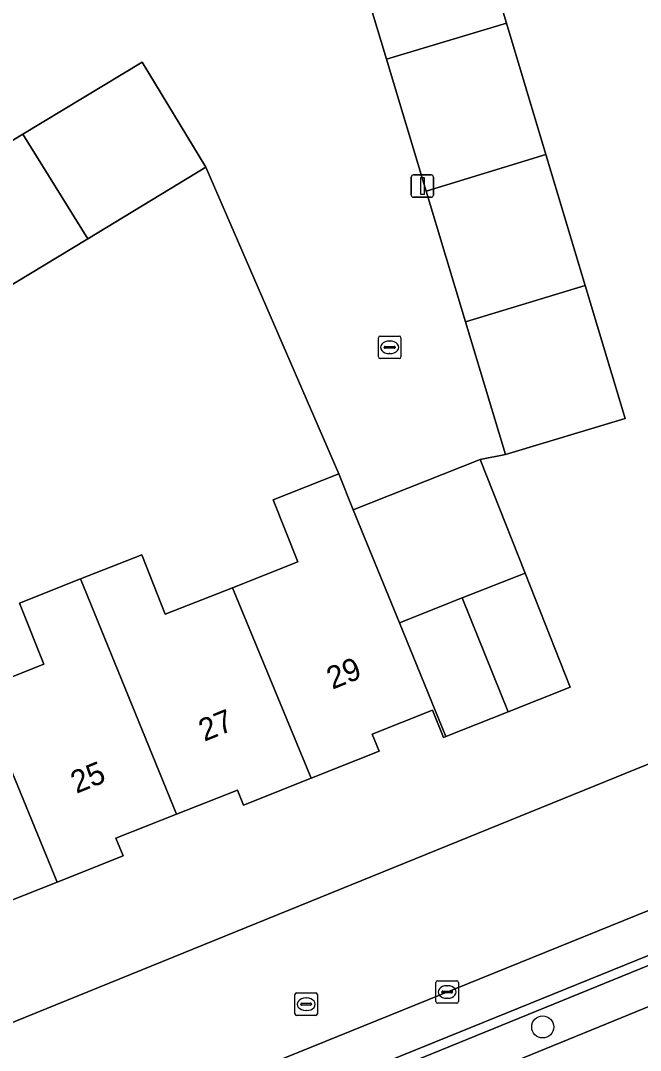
# Model space of a CAD drawing. Extents: x 157767 to 159172, y 387839 to 389425.
# Drawn here: x 158429.69 to 158457.27, y 388359.59 to 388405.41 of the extents above; entities that cross this region are included whole.
import ezdxf

# ---------------------------------------------------------------- set-up
doc = ezdxf.new("R2010")
doc.units = 0
for name, color, linetype in [('IMGEO_Berm_groen', 7, 'Continuous'), ('IMGEO_Boom', 7, 'Continuous'), ('IMGEO_Erf', 7, 'Continuous'), ('IMGEO_Kolk', 7, 'Continuous'), ('IMGEO_Lichtmast', 7, 'Continuous'), ('IMGEO_Pand', 7, 'Continuous'), ('IMGEO_Pand_nummerreeks', 7, 'Continuous'), ('IMGEO_Parkeervlak_open', 7, 'Continuous'), ('IMGEO_Rijbaan_lokaal_gesloten', 7, 'Continuous'), ('IMGEO_Rijbaan_lokaal_open', 7, 'Continuous'), ('IMGEO_Rioolput', 7, 'Continuous'), ('IMGEO_Voetpad_open', 7, 'Continuous')]:
    doc.layers.add(name, color=color, linetype=linetype)

msp = doc.modelspace()

# ---------------------------------------------------------------- linework, layer by layer
at = {"layer": 'IMGEO_Berm_groen'}
msp.add_lwpolyline([(158477.002, 388371.678), (158477.112, 388371.322), (158415.119, 388346.037), (158415.725, 388344.449), (158418.728, 388345.693), (158432.496, 388351.279), (158444.263, 388356.063), (158465.217, 388364.649)], dxfattribs=at)
at = {"layer": 'IMGEO_Boom'}
msp.add_circle((158452.922, 388360.633), 0.489, dxfattribs=at)
at = {"layer": 'IMGEO_Erf'}
for points in [[(158449.546, 388411.158), (158451.307, 388405.301), (158453.064, 388399.456), (158454.817, 388393.626), (158456.596, 388387.71), (158451.261, 388386.106), (158450.143, 388385.875), (158452.138, 388380.831), (158454.148, 388375.749), (158451.383, 388374.656), (158448.618, 388373.562), (158448.505, 388373.517), (158448.025, 388374.729), (158445.337, 388373.666), (158445.641, 388372.897), (158442.616, 388371.7), (158439.603, 388370.508), (158439.341, 388371.173), (158436.633, 388370.102), (158433.934, 388369.035), (158434.247, 388368.243), (158431.31, 388367.081), (158428.376, 388365.921)], [(158427.804, 388375.616), (158430.725, 388376.771), (158429.647, 388379.496), (158432.36, 388380.569), (158435.079, 388381.644), (158436.126, 388378.996), (158439.113, 388380.177), (158442.02, 388381.327), (158440.928, 388384.088), (158443.857, 388385.246), (158437.935, 388398.889), (158432.678, 388395.708), (158427.493, 388392.57)], [(158408.763, 388352.474), (158459.441, 388373.066), (158460.28, 388371.924), (158478.274, 388379.09)]]:
    msp.add_lwpolyline(points, dxfattribs=at)
at = {"layer": 'IMGEO_Kolk'}
for p, q in [((158445.611, 388390.448), (158445.611, 388391.3)), ((158445.686, 388391.374), (158446.538, 388391.374)), ((158446.612, 388391.3), (158446.612, 388390.448)), ((158445.87, 388390.868), (158445.87, 388390.88)), ((158446.308, 388390.831), (158445.91, 388390.831)), ((158445.913, 388390.917), (158446.311, 388390.917)), ((158446.099, 388391.154), (158446.124, 388391.154)), ((158446.354, 388390.88), (158446.354, 388390.868)), ((158446.538, 388390.374), (158445.686, 388390.374)), ((158446.122, 388390.594), (158446.097, 388390.594)), ((158448.17, 388361.761), (158448.17, 388362.613)), ((158448.245, 388362.687), (158449.097, 388362.687)), ((158448.658, 388362.467), (158448.683, 388362.467)), ((158449.171, 388362.613), (158449.171, 388361.761)), ((158448.429, 388362.181), (158448.429, 388362.193)), ((158448.867, 388362.144), (158448.469, 388362.144)), ((158448.472, 388362.23), (158448.87, 388362.23)), ((158448.913, 388362.193), (158448.913, 388362.181)), ((158449.097, 388361.687), (158448.245, 388361.687)), ((158448.681, 388361.907), (158448.656, 388361.907))]:
    msp.add_line(p, q, dxfattribs=at)
for points in [[(158445.611, 388390.448), (158445.611, 388391.3)], [(158445.686, 388391.374), (158446.538, 388391.374)], [(158446.612, 388391.3), (158446.612, 388390.448)], [(158446.538, 388390.374), (158445.686, 388390.374)], [(158448.17, 388361.761), (158448.17, 388362.613)], [(158448.245, 388362.687), (158449.097, 388362.687)], [(158449.171, 388362.613), (158449.171, 388361.761)], [(158449.097, 388361.687), (158448.245, 388361.687)]]:
    msp.add_lwpolyline(points, dxfattribs=at)
for centre, radius, start, end in [((158445.688, 388391.298), 0.0765, 91.552, 178.448), ((158445.688, 388391.298), 0.0765, 91.552, 178.448), ((158446.536, 388391.298), 0.0765, 1.552, 88.448), ((158446.536, 388391.298), 0.0765, 1.552, 88.448), ((158445.91, 388390.877), 0.0403, 85.8775, 175.7526), ((158445.907, 388390.867), 0.0366, 178.938, 274.7102), ((158446.311, 388390.874), 0.043, 264.8664, 352.4533), ((158446.315, 388390.879), 0.0386, 1.7309, 96.639), ((158445.688, 388390.45), 0.0765, 181.552, 268.448), ((158445.688, 388390.45), 0.0765, 181.552, 268.448), ((158446.536, 388390.45), 0.0765, 271.552, 358.448), ((158446.536, 388390.45), 0.0765, 271.552, 358.448), ((158448.247, 388362.611), 0.0765, 91.552, 178.448), ((158448.247, 388362.611), 0.0765, 91.552, 178.448), ((158449.095, 388362.611), 0.0765, 1.552, 88.448), ((158449.095, 388362.611), 0.0765, 1.552, 88.448), ((158448.469, 388362.19), 0.0403, 85.8775, 175.7526), ((158448.466, 388362.18), 0.0366, 178.938, 274.7102), ((158448.87, 388362.187), 0.043, 264.8664, 352.4533), ((158448.874, 388362.192), 0.0386, 1.7309, 96.639), ((158448.247, 388361.763), 0.0765, 181.552, 268.448), ((158448.247, 388361.763), 0.0765, 181.552, 268.448), ((158449.095, 388361.763), 0.0765, 271.552, 358.448), ((158449.095, 388361.763), 0.0765, 271.552, 358.448)]:
    msp.add_arc(centre, radius, start, end, dxfattribs=at)
for centre, major_axis, ratio, start_param, end_param in [((158446.098, 388390.874), (-0.387, 0.002), 0.722429, 4.712389, 7.853982), ((158446.123, 388390.874), (-0.39, 0.002), 0.717154, 1.570796, 4.712389), ((158448.657, 388362.187), (-0.387, 0.002), 0.722429, 4.712389, 7.853982), ((158448.682, 388362.187), (-0.39, 0.002), 0.717154, 1.570796, 4.712389)]:
    msp.add_ellipse(centre, major_axis=major_axis, ratio=ratio, start_param=start_param, end_param=end_param, dxfattribs=at)
at = {"layer": 'IMGEO_Lichtmast'}
for p, q in [((158447.072, 388397.649), (158447.072, 388398.449)), ((158447.072, 388398.449), (158447.072, 388397.649)), ((158447.172, 388398.549), (158447.962, 388398.549)), ((158447.962, 388398.549), (158447.172, 388398.549)), ((158448.062, 388398.449), (158448.062, 388397.649)), ((158448.062, 388397.649), (158448.062, 388398.449)), ((158447.962, 388397.549), (158447.172, 388397.549)), ((158447.172, 388397.549), (158447.962, 388397.549))]:
    msp.add_line(p, q, dxfattribs=at)
msp.add_lwpolyline([(158447.492, 388398.424), (158447.642, 388398.424), (158447.642, 388397.674), (158447.492, 388397.674), (158447.492, 388398.424)], dxfattribs=at)
for centre, start, end in [((158447.172, 388398.449), 90, 180), ((158447.172, 388398.449), 90, 180), ((158447.962, 388398.449), 0, 90), ((158447.962, 388398.449), 360, 90), ((158447.172, 388397.649), 180, 270), ((158447.172, 388397.649), 180, 270), ((158447.962, 388397.649), 270, 0), ((158447.962, 388397.649), 270, 0)]:
    msp.add_arc(centre, 0.1, start, end, dxfattribs=at)
at = {"layer": 'IMGEO_Pand'}
for points in [[(158451.307, 388405.301), (158449.546, 388411.158), (158444.208, 388409.562), (158445.972, 388403.696)], [(158451.307, 388405.301), (158445.972, 388403.696), (158447.738, 388397.822), (158453.064, 388399.456)], [(158429.796, 388400.353), (158432.678, 388395.708), (158437.935, 388398.889), (158435.105, 388403.566)], [(158429.796, 388400.353), (158424.602, 388397.21), (158427.493, 388392.57), (158432.678, 388395.708)], [(158454.817, 388393.626), (158453.064, 388399.456), (158447.738, 388397.822), (158449.488, 388392.004)], [(158454.817, 388393.626), (158449.488, 388392.004), (158451.261, 388386.106), (158456.596, 388387.71)], [(158452.138, 388380.831), (158450.143, 388385.875), (158444.492, 388383.64), (158446.548, 388378.618), (158449.343, 388379.725)], [(158446.548, 388378.618), (158444.492, 388383.64), (158443.857, 388385.246), (158440.928, 388384.088), (158442.02, 388381.327), (158439.113, 388380.177), (158442.616, 388371.7), (158445.641, 388372.897), (158445.337, 388373.666), (158448.025, 388374.729), (158448.505, 388373.517), (158448.618, 388373.562)], [(158436.633, 388370.102), (158439.341, 388371.173), (158439.603, 388370.508), (158442.616, 388371.7), (158439.113, 388380.177), (158436.126, 388378.996), (158435.079, 388381.644), (158432.36, 388380.569)], [(158451.383, 388374.656), (158454.148, 388375.749), (158452.138, 388380.831), (158449.343, 388379.725)], [(158436.633, 388370.102), (158432.36, 388380.569), (158429.647, 388379.496), (158430.725, 388376.771), (158427.804, 388375.616), (158431.31, 388367.081), (158434.247, 388368.243), (158433.934, 388369.035)], [(158451.383, 388374.656), (158449.343, 388379.725), (158446.548, 388378.618), (158448.618, 388373.562)], [(158427.804, 388375.616), (158426.745, 388378.193), (158423.811, 388377.032), (158421.073, 388375.949), (158425.413, 388365.568), (158428.096, 388366.629), (158428.376, 388365.921), (158431.31, 388367.081)]]:
    msp.add_lwpolyline(points, close=True, dxfattribs=at)
at = {"layer": 'IMGEO_Parkeervlak_open'}
for points in [[(158479.055, 388374.497), (158414.3, 388348.263)], [(158417.788, 388347.662), (158477.002, 388371.678)]]:
    msp.add_lwpolyline(points, dxfattribs=at)
at = {"layer": 'IMGEO_Rijbaan_lokaal_gesloten'}
msp.add_lwpolyline([(158487.707, 388373.726), (158487.029, 388373.453), (158475.284, 388368.727), (158465.217, 388364.649), (158444.263, 388356.063), (158432.496, 388351.279), (158418.728, 388345.693), (158415.725, 388344.449), (158414.41, 388343.904), (158407.802, 388341.167), (158391.224, 388334.48), (158377.617, 388328.684)], dxfattribs=at)
at = {"layer": 'IMGEO_Rijbaan_lokaal_open'}
for points in [[(158424.602, 388397.21), (158429.796, 388400.353), (158435.105, 388403.566), (158437.935, 388398.889), (158443.857, 388385.246), (158444.492, 388383.64), (158450.143, 388385.875), (158451.261, 388386.106), (158449.488, 388392.004), (158447.738, 388397.822), (158445.972, 388403.696), (158444.208, 388409.562)], [(158478.274, 388379.09), (158460.28, 388371.924), (158459.441, 388373.066), (158408.763, 388352.474), (158402.856, 388353.776), (158405.142, 388348.092), (158411.069, 388346.954), (158412.866, 388347.682), (158414.3, 388348.263), (158479.055, 388374.497)]]:
    msp.add_lwpolyline(points, dxfattribs=at)
at = {"layer": 'IMGEO_Rioolput'}
for p, q in [((158441.897, 388361.217), (158441.897, 388362.069)), ((158441.972, 388362.143), (158442.824, 388362.143)), ((158442.898, 388362.069), (158442.898, 388361.217)), ((158442.156, 388361.637), (158442.156, 388361.649)), ((158442.594, 388361.6), (158442.196, 388361.6)), ((158442.199, 388361.686), (158442.597, 388361.686)), ((158442.385, 388361.923), (158442.41, 388361.923)), ((158442.64, 388361.649), (158442.64, 388361.637)), ((158442.824, 388361.143), (158441.972, 388361.143)), ((158442.408, 388361.363), (158442.383, 388361.363))]:
    msp.add_line(p, q, dxfattribs=at)
for points in [[(158441.897, 388361.217), (158441.897, 388362.069)], [(158441.972, 388362.143), (158442.824, 388362.143)], [(158442.898, 388362.069), (158442.898, 388361.217)], [(158442.824, 388361.143), (158441.972, 388361.143)]]:
    msp.add_lwpolyline(points, dxfattribs=at)
for centre, radius, start, end in [((158441.974, 388362.067), 0.0765, 91.552, 178.448), ((158441.974, 388362.067), 0.0765, 91.552, 178.448), ((158442.822, 388362.067), 0.0765, 1.552, 88.448), ((158442.822, 388362.067), 0.0765, 1.552, 88.448), ((158442.196, 388361.646), 0.0403, 85.8775, 175.7526), ((158442.193, 388361.636), 0.0366, 178.938, 274.7102), ((158442.597, 388361.643), 0.043, 264.8664, 352.4533), ((158442.601, 388361.648), 0.0386, 1.7309, 96.639), ((158441.974, 388361.219), 0.0765, 181.552, 268.448), ((158441.974, 388361.219), 0.0765, 181.552, 268.448), ((158442.822, 388361.219), 0.0765, 271.552, 358.448), ((158442.822, 388361.219), 0.0765, 271.552, 358.448)]:
    msp.add_arc(centre, radius, start, end, dxfattribs=at)
for centre, major_axis, ratio, start_param, end_param in [((158442.384, 388361.643), (-0.387, 0.002), 0.722429, 4.712389, 7.853982), ((158442.409, 388361.643), (-0.39, 0.002), 0.717154, 1.570796, 4.712389)]:
    msp.add_ellipse(centre, major_axis=major_axis, ratio=ratio, start_param=start_param, end_param=end_param, dxfattribs=at)
at = {"layer": 'IMGEO_Voetpad_open'}
msp.add_lwpolyline([(158414.3, 388348.263), (158412.866, 388347.682), (158414.41, 388343.904), (158415.725, 388344.449), (158415.119, 388346.037), (158477.112, 388371.322), (158477.002, 388371.678), (158417.788, 388347.662)], dxfattribs=at)

# ---------------------------------------------------------------- texts
at = {"layer": 'IMGEO_Pand_nummerreeks'}
for s, p in [('29', (158443.562, 388375.634)), ('27', (158437.868, 388373.319)), ('25', (158432.174, 388371.003))]:
    msp.add_text(s, height=1, rotation=22.1283, dxfattribs=at).set_placement(p)

doc.saveas('drawing.dxf')
